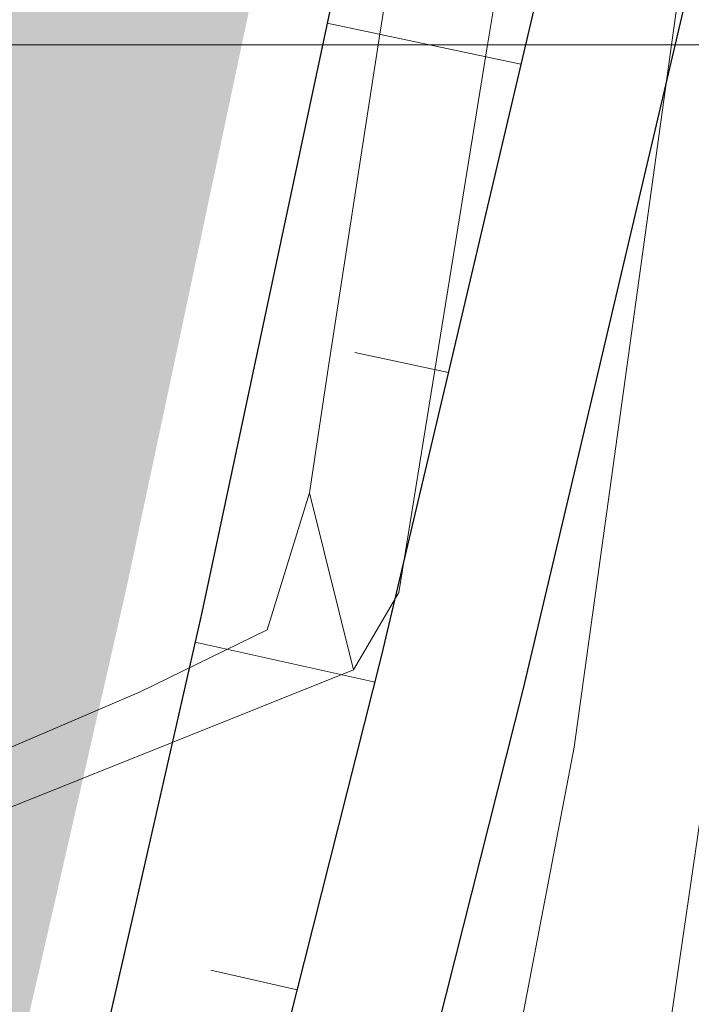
# Model space of a CAD drawing. Header units: metres. Extents: x 102313 to 104557, y 415820 to 422103.
# Tile 731 of 865: x 103767 to 103777, y 419385 to 419400. Entities that reach past the tile are written whole.
import ezdxf

# ---------------------------------------------------------------- set-up
doc = ezdxf.new("R2010")
doc.units = ezdxf.units.M
doc.header["$MEASUREMENT"] = 0
doc.linetypes.add('DGN Style 5', pattern=[84.730388, 36.313023, -48.417365])
doc.linetypes.add('KG-GV', pattern=[42, 12, -6, 0, -6, 12, -6])
for name, color, linetype, lineweight in [('00-50m-Bowgr-markering rijstrook', 4, 'DGN Style 5', 0), ('00-Coordinaten', 7, 'Continuous', 0), ('N-WE-GW-GRONDWERK-G', 3, 'Continuous', 30), ('N-WE-GW-GRONDWERK_KRUIN-G', 3, 'Continuous', 30), ('N-WE-GW-TALUDARCERING-G', 90, 'Continuous', 13), ('N-WE-KG-GRONDVERWERVING-G', 130, 'KG-GV', 30), ('N-WE-VH-KANTVERHARDING-GD', 6, 'Continuous', 30), ('Oever_slootkant', 92, 'Continuous', 0), ('water', 2, 'Continuous', 0)]:
    doc.layers.add(name, color=color, linetype=linetype, lineweight=lineweight)

msp = doc.modelspace()

# ---------------------------------------------------------------- linework, layer by layer
at = {"layer": '00-50m-Bowgr-markering rijstrook', "flags": 128}
msp.add_lwpolyline([(103905.514, 420045.784), (103904.698, 420040.858), (103903.88, 420035.933), (103903.059, 420031.008), (103902.236, 420026.084), (103901.411, 420021.16), (103900.583, 420016.236), (103899.753, 420011.313), (103899.224, 420008.191), (103898.92, 420006.391), (103898.084, 420001.468), (103897.246, 419996.547), (103896.406, 419991.625), (103895.563, 419986.705), (103894.718, 419981.784), (103893.87, 419976.864), (103893.019, 419971.945), (103892.618, 419969.629), (103892.166, 419967.026), (103891.311, 419962.107), (103890.453, 419957.189), (103889.592, 419952.271), (103888.729, 419947.353), (103887.864, 419942.437), (103886.996, 419937.52), (103886.125, 419932.604), (103885.252, 419927.688), (103884.376, 419922.773), (103883.498, 419917.859), (103882.618, 419912.944), (103881.735, 419908.031), (103880.849, 419903.117), (103879.961, 419898.204), (103879.07, 419893.292), (103878.177, 419888.38), (103877.281, 419883.468), (103876.383, 419878.557), (103875.483, 419873.647), (103874.579, 419868.737), (103873.674, 419863.827), (103872.765, 419858.918), (103871.855, 419854.009), (103870.942, 419849.101), (103870.242, 419844.153), (103869.539, 419839.205), (103868.834, 419834.257), (103868.126, 419829.31), (103867.416, 419824.363), (103866.703, 419819.416), (103865.988, 419814.469), (103865.27, 419809.523), (103864.55, 419804.577), (103863.827, 419799.631), (103863.101, 419794.685), (103862.373, 419789.74), (103861.643, 419784.795), (103860.91, 419779.85), (103860.174, 419774.906), (103859.436, 419769.961), (103858.695, 419765.017), (103857.952, 419760.074), (103857.245, 419756.467), (103856.99, 419755.172), (103856.027, 419750.272), (103855.06, 419745.371), (103854.922, 419744.671), (103854.092, 419740.472), (103853.121, 419735.573), (103852.147, 419730.674), (103851.171, 419725.776), (103850.192, 419720.878), (103849.211, 419715.981), (103848.227, 419711.084), (103847.241, 419706.188), (103846.252, 419701.292), (103845.261, 419696.397), (103844.267, 419691.502), (103843.271, 419686.608), (103842.272, 419681.714), (103841.271, 419676.821), (103840.267, 419671.929), (103839.261, 419667.037), (103838.252, 419662.145), (103837.241, 419657.254), (103836.227, 419652.363), (103835.211, 419647.473), (103834.192, 419642.584), (103833.171, 419637.695), (103832.148, 419632.806), (103831.121, 419627.918), (103830.093, 419623.031), (103829.061, 419618.144), (103828.028, 419613.257), (103826.992, 419608.372), (103825.953, 419603.486), (103824.912, 419598.601), (103823.868, 419593.717), (103822.822, 419588.833), (103821.773, 419583.95), (103820.722, 419579.068), (103819.668, 419574.185), (103818.612, 419569.304), (103817.554, 419564.423), (103816.493, 419559.542), (103815.429, 419554.662), (103814.363, 419549.783), (103813.294, 419544.904), (103813.293, 419544.9), (103812.223, 419540.026), (103811.15, 419535.148), (103810.073, 419530.271), (103808.995, 419525.394), (103807.914, 419520.518), (103806.83, 419515.642), (103805.744, 419510.767), (103804.656, 419505.893), (103803.565, 419501.019), (103802.471, 419496.145), (103801.375, 419491.273), (103800.277, 419486.4), (103799.176, 419481.529), (103798.072, 419476.658), (103796.966, 419471.787), (103795.858, 419466.917), (103794.747, 419462.048), (103793.633, 419457.179), (103792.518, 419452.311), (103791.399, 419447.443), (103790.278, 419442.576), (103789.155, 419437.709), (103788.029, 419432.843), (103786.901, 419427.978), (103785.77, 419423.113), (103784.637, 419418.249), (103783.501, 419413.385), (103782.363, 419408.522), (103781.222, 419403.659), (103780.079, 419398.797), (103778.933, 419393.936), (103777.785, 419389.075), (103776.561, 419384.232), (103775.335, 419379.39), (103774.106, 419374.549), (103772.875, 419369.708), (103771.642, 419364.868), (103770.406, 419360.028), (103769.24, 419355.172), (103769.157, 419354.826), (103768.072, 419350.316), (103766.902, 419345.461), (103765.729, 419340.606), (103764.553, 419335.752), (103763.375, 419330.899), (103762.195, 419326.046), (103761.012, 419321.194), (103759.827, 419316.342), (103758.639, 419311.491), (103757.449, 419306.641), (103756.256, 419301.791), (103755.06, 419296.942), (103753.863, 419292.093), (103752.663, 419287.245), (103751.46, 419282.398), (103750.255, 419277.551), (103749.047, 419272.705), (103747.837, 419267.86), (103746.624, 419263.015), (103745.409, 419258.17), (103744.192, 419253.327), (103742.972, 419248.484), (103741.749, 419243.641), (103740.524, 419238.8), (103739.297, 419233.959), (103738.067, 419229.118), (103736.834, 419224.278), (103735.6, 419219.439), (103734.362, 419214.6), (103733.122, 419209.762), (103731.88, 419204.925), (103730.635, 419200.088), (103729.388, 419195.252), (103728.138, 419190.417), (103727.152, 419186.606), (103726.886, 419185.582), (103725.632, 419180.747), (103724.375, 419175.913), (103723.116, 419171.08), (103721.855, 419166.247), (103721.676, 419165.562), (103720.591, 419161.414), (103719.325, 419156.582), (103718.057, 419151.751), (103716.787, 419146.92), (103715.515, 419142.09), (103714.24, 419137.261), (103712.963, 419132.432), (103711.684, 419127.604), (103710.403, 419122.776), (103709.119, 419117.949), (103707.833, 419113.122), (103706.545, 419108.296), (103705.255, 419103.471), (103703.963, 419098.646), (103702.668, 419093.822), (103701.371, 419088.999), (103700.072, 419084.176), (103698.77, 419079.353), (103697.467, 419074.532), (103696.161, 419069.711), (103694.853, 419064.89), (103693.543, 419060.07), (103692.23, 419055.251), (103690.915, 419050.432), (103689.599, 419045.614), (103688.279, 419040.796), (103686.958, 419035.979), (103685.634, 419031.163), (103684.309, 419026.347), (103682.981, 419021.532), (103681.65, 419016.718), (103680.318, 419011.904), (103678.983, 419007.091), (103677.646, 419002.278), (103676.307, 418997.466), (103674.966, 418992.655), (103673.622, 418987.844), (103672.276, 418983.034), (103670.928, 418978.225), (103669.578, 418973.416), (103668.225, 418968.607), (103666.871, 418963.8), (103665.514, 418958.993), (103664.155, 418954.186), (103662.793, 418949.381), (103661.43, 418944.575), (103660.064, 418939.771), (103658.696, 418934.967), (103657.326, 418930.164), (103655.954, 418925.361), (103654.579, 418920.559), (103653.202, 418915.758), (103651.823, 418910.957), (103650.442, 418906.157), (103649.058, 418901.358), (103647.673, 418896.559), (103646.285, 418891.761), (103644.894, 418886.963), (103643.502, 418882.166), (103642.108, 418877.37), (103640.711, 418872.575), (103639.312, 418867.78), (103637.911, 418862.985), (103636.507, 418858.192), (103635.102, 418853.399), (103633.694, 418848.606), (103632.284, 418843.815), (103630.872, 418839.024), (103629.457, 418834.233), (103628.04, 418829.443), (103626.622, 418824.654), (103625.2, 418819.866), (103623.777, 418815.078), (103622.352, 418810.291), (103620.924, 418805.505), (103619.494, 418800.719), (103618.062, 418795.934), (103616.628, 418791.149), (103615.67, 418787.959), (103615.191, 418786.365), (103613.752, 418781.582), (103612.311, 418776.8), (103610.868, 418772.018), (103609.423, 418767.237), (103607.975, 418762.456), (103606.525, 418757.676), (103605.073, 418752.897), (103603.619, 418748.119), (103602.163, 418743.341), (103600.704, 418738.564), (103599.243, 418733.787), (103597.78, 418729.011), (103596.315, 418724.236), (103594.848, 418719.462), (103593.378, 418714.688), (103591.906, 418709.915), (103590.432, 418705.143), (103588.956, 418700.371), (103587.478, 418695.6), (103585.997, 418690.829), (103584.514, 418686.06), (103583.029, 418681.291), (103581.542, 418676.522), (103580.053, 418671.755), (103578.561, 418666.988), (103577.067, 418662.222), (103575.571, 418657.456), (103574.073, 418652.691), (103572.573, 418647.927), (103571.07, 418643.164), (103569.565, 418638.401)], dxfattribs=at)
at = {"layer": '00-Coordinaten'}
msp.add_line((104100, 419400), (102600, 419400), dxfattribs=at)
at = {"layer": 'N-WE-GW-GRONDWERK-G', "flags": 128}
msp.add_lwpolyline([(103781.706, 419449.673), (103780.718, 419444.78), (103779.725, 419439.888), (103778.727, 419434.998), (103777.725, 419430.108), (103776.719, 419425.219), (103775.707, 419420.331), (103774.691, 419415.445), (103773.671, 419410.559), (103772.645, 419405.674), (103771.615, 419400.79), (103770.581, 419395.907), (103769.542, 419391.025), (103768.43, 419386.16), (103767.314, 419381.296), (103766.193, 419376.433), (103765.068, 419371.571), (103763.938, 419366.71), (103762.803, 419361.851), (103761.732, 419356.976), (103761.655, 419356.629), (103760.655, 419352.102), (103759.574, 419347.229), (103758.488, 419342.357)], dxfattribs=at)
at = {"layer": 'N-WE-GW-GRONDWERK_KRUIN-G', "flags": 128}
msp.add_lwpolyline([(103785.99, 419448.687), (103784.87, 419443.823), (103783.747, 419438.959), (103782.622, 419434.096), (103781.495, 419429.233), (103780.364, 419424.371), (103779.232, 419419.509), (103778.097, 419414.648), (103776.959, 419409.788), (103775.819, 419404.928), (103774.676, 419400.069), (103773.531, 419395.211), (103772.384, 419390.353), (103771.161, 419385.512), (103769.935, 419380.673), (103768.707, 419375.834), (103767.477, 419370.996), (103766.244, 419366.159), (103765.009, 419361.322), (103763.844, 419356.468), (103763.761, 419356.123), (103762.676, 419351.615), (103761.507, 419346.763), (103760.334, 419341.911)], dxfattribs=at)
at = {"layer": 'N-WE-GW-TALUDARCERING-G', "flags": 128}
for points in [[(103771.52, 419400.34), (103774.587, 419399.691)], [(103771.961, 419395.135), (103773.44, 419394.822)], [(103769.435, 419390.559), (103772.279, 419389.926)], [(103769.684, 419385.373), (103771.046, 419385.061)]]:
    msp.add_lwpolyline(points, dxfattribs=at)
at = {"layer": 'N-WE-KG-GRONDVERWERVING-G', "linetype": 'Continuous', "lineweight": 0, "ltscale": 5, "const_width": 7.5, "flags": 128}
msp.add_lwpolyline([(103767.778, 419406.817), (103766.749, 419401.935), (103765.714, 419397.055), (103764.676, 419392.175), (103763.565, 419387.313), (103762.449, 419382.451), (103761.329, 419377.591), (103760.205, 419372.732), (103759.075, 419367.873), (103757.941, 419363.016), (103756.87, 419358.144), (103756.793, 419357.797), (103755.794, 419353.273), (103754.714, 419348.402), (103753.628, 419343.533), (103752.539, 419338.665)], dxfattribs=at)
at = {"layer": 'N-WE-VH-KANTVERHARDING-GD', "flags": 128}
msp.add_lwpolyline([(103778.058, 419404.402), (103776.915, 419399.542), (103775.77, 419394.682), (103774.622, 419389.823), (103773.399, 419384.982), (103772.173, 419380.141), (103770.945, 419375.301), (103769.714, 419370.462), (103768.481, 419365.624), (103767.245, 419360.786), (103766.08, 419355.931), (103765.997, 419355.585), (103764.912, 419351.077), (103763.742, 419346.223), (103762.57, 419341.37)], dxfattribs=at)
at = {"layer": 'Oever_slootkant', "flags": 128}
for points in [[(103772.544, 419401.375), (103772.331, 419400)], [(103772.331, 419400), (103771.539, 419394.882), (103771.241, 419392.915)], [(103776.812, 419383.57), (103779.211, 419400)], [(103757.005, 419384.821), (103768.565, 419389.771), (103770.572, 419390.753), (103771.241, 419392.915)], [(103771.241, 419392.915), (103771.94, 419390.122)]]:
    msp.add_lwpolyline(points, dxfattribs=at)
at = {"layer": 'water', "flags": 128}
for points in [[(103774.061, 419400), (103774.247, 419401.141)], [(103777.072, 419400.755), (103776.967, 419400)], [(103771.94, 419390.122), (103772.654, 419391.344), (103774.061, 419400)], [(103776.967, 419400), (103775.429, 419388.897), (103774.496, 419384.023)], [(103758.765, 419384.846), (103771.94, 419390.122)]]:
    msp.add_lwpolyline(points, dxfattribs=at)

doc.saveas('drawing.dxf')
